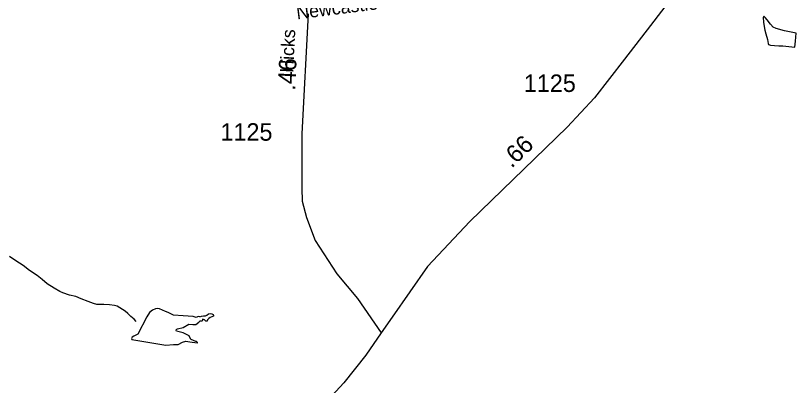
# Model space of a CAD drawing. Extents: x 2126262 to 2293712, y 749403 to 919119.
# Drawn here: x 2158706 to 2164263, y 831672 to 834314 of the extents above; entities that cross this region are included whole.
import ezdxf

# ---------------------------------------------------------------- set-up
doc = ezdxf.new("R2010")
doc.units = 0
for name, color, linetype in [('Exist Hydrographic Misc Water Feature', 7, 'Continuous'), ('Exist Hydrographic Pond Under 1500 Sq Ft', 7, 'Continuous'), ('Exist Road Non-System Type 51 Label', 7, 'Continuous'), ('Exist Road Secondary Mileage Hundredths English Label', 7, 'Continuous'), ('Exist Road Secondary Type 51 Attributed', 7, 'Continuous'), ('Exist Road Secondary Type 51 Label', 7, 'Continuous'), ('Exist Road Secondary Type 51 Number Label', 7, 'Continuous')]:
    doc.layers.add(name, color=color, linetype=linetype)

msp = doc.modelspace()

# ---------------------------------------------------------------- linework, layer by layer
at = {"layer": 'Exist Hydrographic Misc Water Feature'}
for points in [[(2164277.6, 834130.9), (2164283.1, 834188.8), (2164199, 834206.3), (2164139, 834222), (2164118.9, 834231.9), (2164098.8, 834251.8), (2164074.6, 834283.7), (2164060.6, 834301.6), (2164054.5, 834307.5), (2164050.6, 834309.5), (2164046.5, 834299.5), (2164048.7, 834267.5), (2164052.8, 834237.5), (2164059, 834209.6), (2164065.3, 834183.6), (2164077.2, 834143.7), (2164081.5, 834115.7), (2164085.6, 834107.8), (2164099.6, 834101.8), (2164127.5, 834099.9), (2164157.6, 834098.2), (2164187.6, 834098.4), (2164271.6, 834088.8), (2164277.6, 834130.9)], [(2159568.1, 832128.7), (2159551.7, 832144.6), (2159529.8, 832164.5), (2159507.9, 832186.3), (2159487.6, 832202.2), (2159451.5, 832226), (2159431.4, 832237.9), (2159411.3, 832243.8), (2159377.2, 832247.6), (2159337.3, 832249.4), (2159287.2, 832251.1), (2159261.4, 832257), (2159223.2, 832270.7), (2159175.3, 832290.5), (2159135.1, 832308.2), (2159091, 832318), (2159043, 832333.7), (2159020.9, 832343.5), (2158980.9, 832367.4), (2158932.5, 832399), (2158896.6, 832428.9), (2158860.3, 832456.7), (2158806, 832494.3), (2158760, 832528), (2158707.7, 832561.7), (2158661.6, 832593.5)]]:
    msp.add_lwpolyline(points, dxfattribs=at)
at = {"layer": 'Exist Hydrographic Pond Under 1500 Sq Ft'}
for points in [[(2159796.7, 832193.2), (2159777.8, 832201.2), (2159755.4, 832210.8), (2159734.9, 832218.5), (2159720.2, 832221), (2159704.2, 832219.1), (2159683.7, 832209.5), (2159662, 832192.9), (2159642.3, 832163.1), (2159579.2, 832038.7), (2159551.2, 832024.3), (2159539.2, 832016.8), (2159532.7, 832007), (2159537.1, 831999.4), (2159780, 831959.2), (2159833.6, 831964.9), (2159866.8, 831964.7), (2159899.3, 831980.9), (2159921, 831989.6), (2159950.3, 831984.2), (2160003.4, 831975.5), (2160005.3, 831977.2), (2160005.1, 831979.3), (2160002.8, 831982.2), (2159997.4, 831985), (2159992.6, 831986.4), (2159958.9, 831999.4), (2159956.8, 832001.4), (2159945.9, 832026.5), (2159903.6, 832048.2), (2159855.9, 832060.2), (2159853.9, 832063.6), (2159853.2, 832066.8), (2159853.7, 832069.7), (2159855.3, 832072.8), (2159857.4, 832074.8), (2159862.4, 832076.4), (2159902.6, 832087.3), (2159942.7, 832110.1), (2159970.9, 832107.9), (2159993.6, 832107.9), (2160014.3, 832124.2), (2160022.9, 832131.8)], [(2160020.8, 832163.2), (2160009.9, 832165.4), (2159995.8, 832156.7), (2159975.2, 832165.4), (2159903.6, 832168.7), (2159834.2, 832174.1), (2159796.7, 832193.2)], [(2160020.8, 832163.2), (2160033.8, 832167.3), (2160047.6, 832170.5), (2160061.8, 832170.1), (2160071.3, 832174.4), (2160084.7, 832183.9), (2160097.8, 832185.5), (2160107.6, 832184.7), (2160116.7, 832178.4), (2160119.8, 832172.1), (2160119.5, 832167.3), (2160108.4, 832161.8), (2160095.8, 832157.1), (2160085.5, 832150.4), (2160077.6, 832140.5), (2160073.7, 832132.2), (2160068.4, 832130.6), (2160064.6, 832132.2), (2160055.1, 832140.5), (2160049.2, 832144), (2160044.2, 832145), (2160040.5, 832143.3), (2160039.9, 832138), (2160037.8, 832132.2), (2160034.6, 832130.6), (2160031.5, 832131), (2160027.5, 832131.8), (2160022.9, 832131.8)]]:
    msp.add_lwpolyline(points, dxfattribs=at)
at = {"layer": 'Exist Road Secondary Type 51 Attributed'}
for points in [[(2163622.9, 834662.6), (2163519.8, 834585), (2163422.9, 834482.4), (2163242.1, 834243), (2163055.1, 834002.8), (2162840.7, 833727.2), (2162645.4, 833517.8), (2161951.5, 832843.2), (2161647.4, 832522.1), (2161394.9, 832160.4), (2161317.5, 832047.1)], [(2160796, 834325.8), (2160749.7, 833470.5), (2160749.7, 833080.4), (2160753.9, 832988.3), (2160783.2, 832872.4), (2160845.2, 832706.9), (2161000.1, 832469.5), (2161149.4, 832292.2), (2161317.5, 832047.1)], [(2161317.5, 832047.1), (2161207.3, 831889.4), (2161051, 831691.1), (2160714.8, 831326.6), (2160608.8, 831181.4), (2160553, 831047.4), (2160522.3, 830905), (2160430.5, 830298.7), (2160388.7, 829966.3), (2160344.7, 829746.4), (2160316.1, 829663.3), (2160282.6, 829600.5), (2160239.4, 829539.1), (2160122.9, 829414.1), (2159954.1, 829277.3), (2158510.9, 828251.8)]]:
    msp.add_lwpolyline(points, dxfattribs=at)

# ---------------------------------------------------------------- texts
at = {"layer": 'Exist Road Non-System Type 51 Label'}
msp.add_text('Newcastle', height=95, rotation=7.1896, dxfattribs=at).set_placement((2160717, 834286.6))
at = {"layer": 'Exist Road Secondary Mileage Hundredths English Label'}
for s, rotation, p in [('.46', 87.3595, (2160703, 833776)), ('.66', 44.1894, (2162249.2, 833219.8))]:
    msp.add_text(s, height=125, rotation=rotation, dxfattribs=at).set_placement(p)
at = {"layer": 'Exist Road Secondary Type 51 Label'}
msp.add_text('Hicks', height=95, rotation=87.1222, dxfattribs=at).set_placement((2160688.9, 833904.2))
at = {"layer": 'Exist Road Secondary Type 51 Number Label'}
for p in [(2162336.2, 833768.7), (2160169.1, 833420.4)]:
    msp.add_text('1125', height=125, dxfattribs=at).set_placement(p)

doc.saveas('drawing.dxf')
